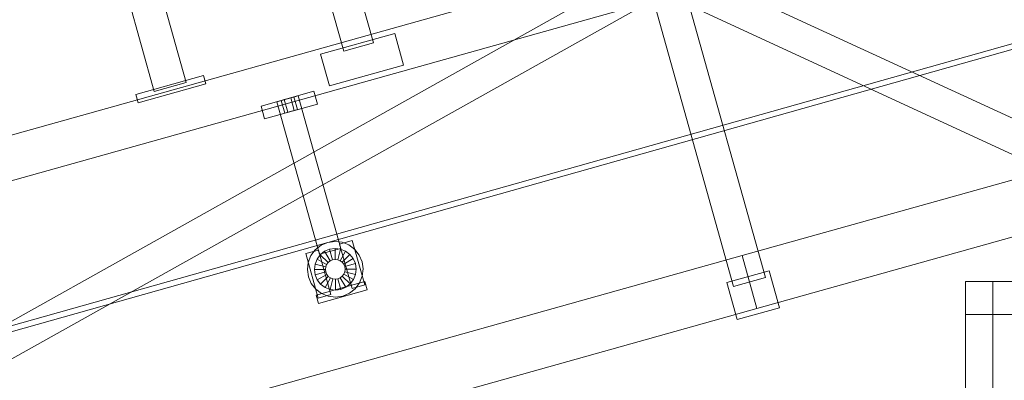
# Model space of a CAD drawing. Header units: millimetres. Extents: x -1970 to 61924, y -58230 to 6847.
# Tile 459 of 656: x 8947 to 9844, y 2210 to 2538. Entities that reach past the tile are written whole.
import ezdxf

# ---------------------------------------------------------------- set-up
doc = ezdxf.new("R2010")
doc.units = ezdxf.units.MM
for name, color, linetype, lineweight in [('COTAS_O', 1, 'Continuous', 0), ('COTAS_P', 1, 'Continuous', 0), ('lateral_C01', 7, 'Continuous', 0), ('lateral_mezcladora', 7, 'Continuous', 0)]:
    doc.layers.add(name, color=color, linetype=linetype, lineweight=lineweight)
doc.dimstyles.new('R19_100', dxfattribs={"dimtxt": 250, "dimasz": 150, "dimexe": 150, "dimexo": 80, "dimgap": 100, "dimtad": 1, "dimtih": 1, "dimtoh": 1, "dimdsep": 46, "dimcen": 0.09, "dimadec": 0, "dimazin": 0, "dimtfac": 1, "dimtdec": 4, "dimtofl": 0, "dimtmove": 0, "dimatfit": 3, "dimfxl": 1, "dimtolj": 1, "dimtzin": 0, "dimarcsym": 0})

# ---------------------------------------------------------------- blocks, each defined once
blk = doc.blocks.new('DIM_R26_1')
at = {"layer": 'COTAS_P'}
for p, q in [((807.35, 1106.67), (9950.73, 3666.67)), ((9950.73, 3666.67), (9794.15, 3669.56)), ((9950.73, 3666.67), (9818.41, 3582.9)), ((10193.38, 2800), (9950.73, 3666.67)), ((807.35, 1106.67), (939.66, 1190.45)), ((1050, 240), (807.35, 1106.67)), ((807.35, 1106.67), (963.92, 1103.78))]:
    blk.add_line(p, q, dxfattribs=at)
blk.add_text('9495 P', height=250, rotation=15.64139, dxfattribs=at).set_placement((5352.08, 2482.97))
blk = doc.blocks.new('DIM_R26_21')
at = {"layer": 'COTAS_O'}
for p, q in [((9808.38, 2300), (10508.38, 2300)), ((10508.38, 2300), (10463.38, 2150)), ((10508.38, 1100), (10508.38, 2300)), ((10508.38, 2300), (10553.38, 2150)), ((10508.38, 1100), (10463.38, 1250)), ((10508.38, 1100), (10553.38, 1250)), ((9808.38, 1100), (10508.38, 1100))]:
    blk.add_line(p, q, dxfattribs=at)
blk.add_text('1200 O', height=250, rotation=90, dxfattribs=at).set_placement((10408.38, 1700))

msp = doc.modelspace()

# ---------------------------------------------------------------- linework, layer by layer
at = {"layer": 'lateral_C01'}
for p, q in [((9269.356, 2517.403), (9208.692, 2734.071)), ((9181.729, 2726.522), (9242.392, 2509.854)), ((1103.221, 51.156), (10242.208, 2626.749)), ((1104.577, 46.344), (10243.564, 2621.936)), ((8372.601, 2274.634), (9528.163, 2598.173)), ((8448.858, 1989.204), (9526.231, 2592.004)), ((9539.852, 2592.528), (9945.45, 2404.936)), ((9548, 2582.958), (9626.188, 2303.697)), ((9597.299, 2295.608), (9519.111, 2574.869)), ((8463.506, 1963.024), (9540.879, 2565.823)), ((9098.833, 2481.083), (9074.845, 2566.759)), ((9527.259, 2565.299), (9932.856, 2377.707)), ((8383.386, 2236.115), (9538.948, 2559.654)), ((9045.956, 2558.67), (9069.944, 2472.994)), ((9221.361, 2507.081), (9288.769, 2525.954)), ((9296.857, 2497.065), (9288.769, 2525.954)), ((9242.392, 2509.854), (9269.356, 2517.403)), ((9221.361, 2507.081), (9229.45, 2478.192)), ((9229.45, 2478.192), (9296.857, 2497.065)), ((9053.035, 2470.337), (9114.665, 2487.592)), ((9116.821, 2479.888), (9114.665, 2487.592)), ((9055.192, 2462.633), (9116.821, 2479.888)), ((9069.944, 2472.994), (9098.833, 2481.083)), ((9053.035, 2470.337), (9055.192, 2462.633)), ((9167.126, 2459.704), (9215.275, 2473.185)), ((9181.571, 2463.748), (9200.83, 2469.14)), ((9185.423, 2464.826), (9188.312, 2465.635)), ((9188.312, 2465.635), (9194.09, 2467.253)), ((9191.547, 2454.08), (9188.312, 2465.635)), ((9194.09, 2467.253), (9196.978, 2468.062)), ((9197.325, 2455.697), (9194.09, 2467.253)), ((9200.214, 2456.506), (9196.978, 2468.062)), ((9239.709, 2330.28), (9200.83, 2469.14)), ((9218.51, 2461.629), (9215.275, 2473.185)), ((9167.126, 2459.704), (9170.362, 2448.148)), ((9170.362, 2448.148), (9218.51, 2461.629)), ((9181.571, 2463.748), (9220.45, 2324.888)), ((9185.423, 2464.826), (9188.658, 2453.271)), ((9197.325, 2455.697), (9200.214, 2456.506)), ((9191.547, 2454.08), (9188.658, 2453.271)), ((9191.547, 2454.08), (9197.325, 2455.697)), ((9605.003, 2323.727), (9932.413, 2415.396)), ((9618.484, 2275.578), (9945.893, 2367.248)), ((9216.502, 2328.972), (9221.717, 2333.067)), ((9221.717, 2333.067), (9227.814, 2335.673)), ((9227.814, 2335.673), (9234.378, 2336.612)), ((9234.378, 2336.612), (9240.962, 2335.82)), ((9238.63, 2334.132), (9250.186, 2337.367)), ((9238.63, 2334.132), (9249.954, 2293.687)), ((9240.962, 2335.82), (9247.116, 2333.351)), ((9247.116, 2333.351), (9252.421, 2329.374)), ((9261.51, 2296.923), (9250.186, 2337.367)), ((8449.442, 2000.188), (9605.003, 2323.727)), ((9207.815, 2325.504), (9219.371, 2328.74)), ((9207.815, 2325.504), (9219.139, 2285.06)), ((9210.056, 2317.512), (9212.525, 2323.666)), ((9212.525, 2323.666), (9216.502, 2328.972)), ((9218.103, 2320.529), (9221.078, 2324.497)), ((9230.695, 2288.295), (9219.371, 2328.74)), ((9220.45, 2324.888), (9239.709, 2330.28)), ((9221.078, 2324.497), (9224.979, 2327.561)), ((9228.228, 2317.506), (9221.078, 2324.497)), ((9224.979, 2327.561), (9229.54, 2329.51)), ((9230.076, 2318.957), (9224.979, 2327.561)), ((9229.54, 2329.51), (9234.45, 2330.212)), ((9232.236, 2319.88), (9229.54, 2329.51)), ((9234.562, 2320.213), (9234.45, 2330.212)), ((9234.45, 2330.212), (9239.375, 2329.62)), ((9236.895, 2319.932), (9239.375, 2329.62)), ((9239.075, 2319.058), (9243.978, 2327.773)), ((9239.375, 2329.62), (9243.978, 2327.773)), ((9240.955, 2317.648), (9247.947, 2324.798)), ((9243.978, 2327.773), (9247.947, 2324.798)), ((9247.947, 2324.798), (9251.01, 2320.897)), ((9252.421, 2329.374), (9256.516, 2324.159)), ((9256.516, 2324.159), (9259.122, 2318.062)), ((9605.003, 2323.727), (9618.484, 2275.578)), ((9209.264, 2310.929), (9210.056, 2317.512)), ((9215.664, 2311.001), (9216.256, 2315.925)), ((9216.256, 2315.925), (9218.103, 2320.529)), ((9225.944, 2313.445), (9216.256, 2315.925)), ((9226.819, 2315.626), (9218.103, 2320.529)), ((9225.663, 2311.113), (9225.944, 2313.445)), ((9225.944, 2313.445), (9226.819, 2315.626)), ((9226.819, 2315.626), (9228.228, 2317.506)), ((9228.228, 2317.506), (9230.076, 2318.957)), ((9230.076, 2318.957), (9232.236, 2319.88)), ((9232.236, 2319.88), (9234.562, 2320.213)), ((9234.562, 2320.213), (9236.895, 2319.932)), ((9236.895, 2319.932), (9239.075, 2319.058)), ((9239.075, 2319.058), (9240.955, 2317.648)), ((9240.955, 2317.648), (9242.406, 2315.8)), ((9242.406, 2315.8), (9251.01, 2320.897)), ((9242.406, 2315.8), (9243.329, 2313.64)), ((9252.959, 2316.336), (9243.329, 2313.64)), ((9243.329, 2313.64), (9243.662, 2311.314)), ((9251.01, 2320.897), (9252.959, 2316.336)), ((9252.959, 2316.336), (9253.662, 2311.426)), ((9259.122, 2318.062), (9260.061, 2311.498)), ((9210.203, 2304.365), (9209.264, 2310.929)), ((9212.809, 2298.268), (9210.203, 2304.365)), ((9225.663, 2311.113), (9215.664, 2311.001)), ((9216.366, 2306.091), (9215.664, 2311.001)), ((9225.996, 2308.787), (9216.366, 2306.091)), ((9218.316, 2301.53), (9216.366, 2306.091)), ((9226.919, 2306.626), (9218.316, 2301.53)), ((9228.37, 2304.779), (9221.379, 2297.629)), ((9225.996, 2308.787), (9225.663, 2311.113)), ((9226.919, 2306.626), (9225.996, 2308.787)), ((9228.37, 2304.779), (9226.919, 2306.626)), ((9230.25, 2303.369), (9228.37, 2304.779)), ((9241.098, 2304.921), (9239.25, 2303.47)), ((9242.507, 2306.801), (9241.098, 2304.921)), ((9241.098, 2304.921), (9248.247, 2297.93)), ((9243.382, 2308.982), (9242.507, 2306.801)), ((9242.507, 2306.801), (9251.223, 2301.898)), ((9243.662, 2311.314), (9243.382, 2308.982)), ((9243.382, 2308.982), (9253.069, 2306.502)), ((9243.662, 2311.314), (9253.662, 2311.426)), ((9253.069, 2306.502), (9251.223, 2301.898)), ((9253.662, 2311.426), (9253.069, 2306.502)), ((9259.269, 2304.914), (9256.801, 2298.76)), ((9260.061, 2311.498), (9259.269, 2304.914)), ((9591.136, 2299.075), (9629.655, 2309.86)), ((9626.188, 2303.697), (9597.299, 2295.608)), ((9639.092, 2276.156), (9629.655, 2309.86)), ((9216.904, 2293.053), (9212.809, 2298.268)), ((9217.368, 2287.679), (9261.664, 2300.081)), ((9221.379, 2297.629), (9218.316, 2301.53)), ((9225.348, 2294.654), (9221.379, 2297.629)), ((9230.25, 2303.369), (9225.348, 2294.654)), ((9229.951, 2292.807), (9225.348, 2294.654)), ((9232.431, 2302.495), (9229.951, 2292.807)), ((9232.431, 2302.495), (9230.25, 2303.369)), ((9234.763, 2302.214), (9232.431, 2302.495)), ((9237.089, 2302.547), (9234.763, 2302.214)), ((9234.763, 2302.214), (9234.875, 2292.215)), ((9239.25, 2303.47), (9237.089, 2302.547)), ((9237.089, 2302.547), (9239.785, 2292.917)), ((9239.25, 2303.47), (9244.346, 2294.866)), ((9244.346, 2294.866), (9239.785, 2292.917)), ((9248.247, 2297.93), (9244.346, 2294.866)), ((9251.223, 2301.898), (9248.247, 2297.93)), ((9249.954, 2293.687), (9261.51, 2296.923)), ((9256.801, 2298.76), (9252.823, 2293.455)), ((9263.821, 2292.377), (9261.664, 2300.081)), ((9591.136, 2299.075), (9600.573, 2265.371)), ((9222.21, 2289.076), (9216.904, 2293.053)), ((9217.368, 2287.679), (9219.524, 2279.975)), ((9219.139, 2285.06), (9230.695, 2288.295)), ((9219.524, 2279.975), (9263.821, 2292.377)), ((9228.364, 2286.607), (9222.21, 2289.076)), ((9234.947, 2285.815), (9228.364, 2286.607)), ((9234.875, 2292.215), (9229.951, 2292.807)), ((9239.785, 2292.917), (9234.875, 2292.215)), ((9241.511, 2286.754), (9234.947, 2285.815)), ((9247.608, 2289.36), (9241.511, 2286.754)), ((9252.823, 2293.455), (9247.608, 2289.36)), ((8462.923, 1952.04), (9618.484, 2275.578)), ((9600.573, 2265.371), (9639.092, 2276.156))]:
    msp.add_line(p, q, dxfattribs=at)
at = {"layer": 'lateral_mezcladora'}
for p, q in [((9808.381, 2300), (16008.381, 2300)), ((9808.381, 2300), (9808.381, 1275)), ((9808.381, 2300), (9808.381, 2270)), ((9808.381, 2300), (9833.381, 2300)), ((9833.381, 2270), (9833.381, 2300)), ((9808.381, 2270), (16008.381, 2270)), ((9808.381, 2270), (9833.381, 2270)), ((9808.381, 2270), (9808.381, 1275)), ((9808.381, 2270), (9858.381, 2270)), ((9808.381, 2270), (9808.381, 1240)), ((9833.381, 1275), (9833.381, 2270))]:
    msp.add_line(p, q, dxfattribs=at)

# ---------------------------------------------------------------- dimensions: what is measured, and where the dimension line sits
at = {"layer": 'COTAS_O'}
dim = msp.add_aligned_dim(p1=(9808.381, 1100), p2=(9808.381, 2300), distance=-700, text='<> O', dimstyle='R19_100', dxfattribs=at)
dim.commit()
dim.dimension.update_dxf_attribs({"geometry": 'DIM_R26_21', "text_midpoint": (10508.381, 1700)})
at = {"layer": 'COTAS_P'}
dim = msp.add_aligned_dim(p1=(1050, 240), p2=(10193.381, 2800), distance=900, text='<> P', dimstyle='R19_100', dxfattribs=at)
dim.commit()
dim.dimension.update_dxf_attribs({"geometry": 'DIM_R26_1', "text_midpoint": (5379.037, 2386.671)})

doc.saveas('drawing.dxf')
